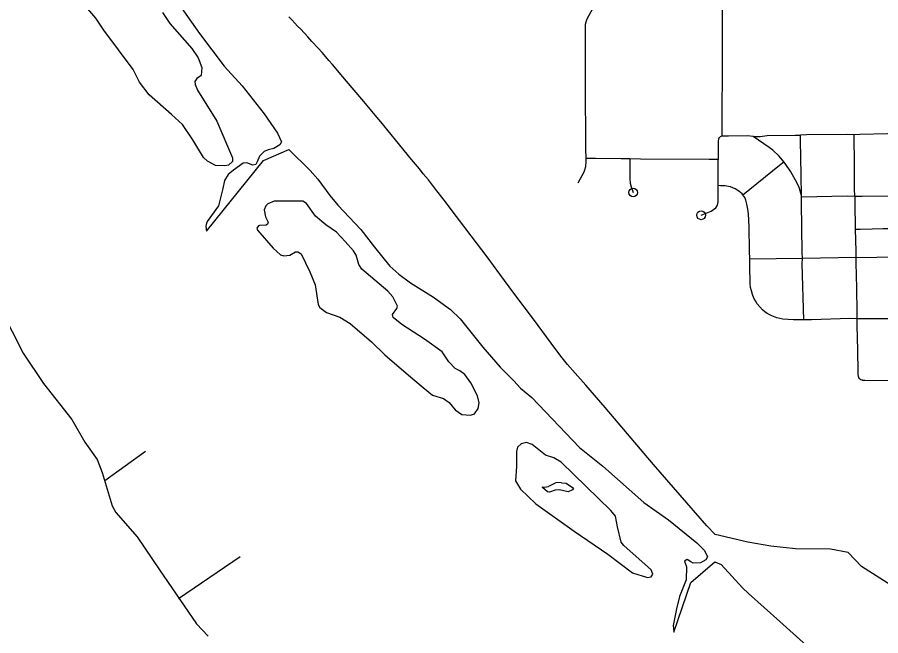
# Model space of a CAD drawing. Extents: x -19 to 366, y -4 to 359.
# Drawn here: x 153.543 to 154.466, y 192.207 to 192.869 of the extents above; entities that cross this region are included whole.
import ezdxf

# ---------------------------------------------------------------- set-up
doc = ezdxf.new("R2010")
doc.units = 0
for name, color, linetype in [('R_Border Prem', 7, 'Continuous'), ('R_Striping', 7, 'Continuous'), ('Sheet Fence', 7, 'Continuous')]:
    doc.layers.add(name, color=color, linetype=linetype)

msp = doc.modelspace()

# ---------------------------------------------------------------- linework, layer by layer
at = {"layer": 'R_Border Prem'}
for points in [[(153.34394, 192.94549), (153.35509, 192.92583), (153.38547, 192.84747), (153.39726, 192.81965), (153.41071, 192.7964), (153.45344, 192.71357), (153.48261, 192.66709), (153.50432, 192.63024), (153.50666, 192.62171), (153.50801, 192.59628), (153.51094, 192.58472), (153.51384, 192.5781), (153.54907, 192.50927), (153.57074, 192.47716), (153.60098, 192.43866), (153.61482, 192.41408), (153.62823, 192.39558), (153.63346, 192.38176), (153.64398, 192.34634), (153.64821, 192.33897), (153.67096, 192.31313), (153.69474, 192.27763), (153.73423, 192.22002), (153.74665, 192.20683)], [(153.63524, 192.85489), (153.62661, 192.86774), (153.6159, 192.88019)], [(153.71627, 192.88172), (153.73736, 192.85112), (153.76397, 192.8164), (153.78309, 192.79528), (153.80644, 192.76527), (153.82082, 192.74469), (153.82525, 192.73542), (153.82319, 192.73237), (153.81679, 192.72814), (153.81074, 192.72695), (153.80659, 192.72502), (153.80151, 192.72005), (153.7991, 192.71395), (153.7978, 192.7111), (153.79439, 192.7105), (153.78812, 192.71311), (153.78415, 192.7127), (153.77398, 192.70503), (153.76815, 192.70062), (153.76423, 192.69394), (153.76259, 192.68539), (153.75782, 192.66693), (153.74583, 192.65032), (153.74454, 192.6469)], [(153.69797, 192.8736), (153.70583, 192.86208), (153.72935, 192.83511), (153.73606, 192.8251), (153.74012, 192.81507), (153.73943, 192.80633), (153.73454, 192.80307), (153.73248, 192.80001), (153.73288, 192.79679), (153.7354, 192.79073), (153.75613, 192.75748), (153.77293, 192.71831), (153.77258, 192.71451), (153.76845, 192.7103), (153.76447, 192.70989), (153.75443, 192.71019), (153.74587, 192.71468), (153.74167, 192.71883), (153.73034, 192.73754), (153.71941, 192.75378), (153.70739, 192.76451), (153.68373, 192.78578), (153.67339, 192.79918), (153.66665, 192.8128)], [(153.66665, 192.8128), (153.63524, 192.85489)], [(153.74454, 192.6469), (153.74417, 192.6448), (153.74497, 192.63987), (153.80572, 192.71552), (153.83289, 192.72731), (153.85581, 192.70471), (153.86403, 192.69566), (153.87667, 192.6781), (153.88547, 192.66773), (153.90974, 192.64152), (153.92448, 192.62284), (153.94094, 192.60246), (153.95048, 192.5938), (153.96305, 192.58479), (153.98743, 192.56941), (154.00591, 192.55626), (154.01622, 192.54609), (154.04033, 192.51589), (154.05869, 192.49439), (154.07359, 192.47989), (154.08066, 192.47197), (154.09248, 192.46219), (154.14368, 192.40866), (154.16847, 192.38873), (154.21236, 192.34958), (154.23884, 192.33118), (154.26915, 192.30673), (154.27718, 192.29825), (154.28026, 192.29163), (154.27878, 192.28839), (154.27274, 192.28511), (154.26517, 192.28486), (154.26269, 192.28636), (154.25851, 192.2888), (154.25587, 192.28707), (154.25781, 192.28082), (154.25774, 192.26696), (154.25031, 192.24925), (154.2472, 192.23593)], [(153.96084, 192.48586), (153.97648, 192.47269), (153.98659, 192.4646), (153.99817, 192.46089), (154.00426, 192.45676), (154.01058, 192.44865), (154.01801, 192.44396), (154.0271, 192.44327), (154.03126, 192.44463), (154.03519, 192.45036), (154.03628, 192.45644), (154.0347, 192.46364), (154.02758, 192.47764), (154.02088, 192.48651), (154.01554, 192.49064), (154.01079, 192.49288), (154.0041, 192.50005), (153.997, 192.51081), (153.97795, 192.52434), (153.95357, 192.5401), (153.94461, 192.54743), (153.94383, 192.55084), (153.94832, 192.55733), (153.94906, 192.55981), (153.94405, 192.56964), (153.9387, 192.57568), (153.91085, 192.59919), (153.90778, 192.60411), (153.90485, 192.61415), (153.90198, 192.61868), (153.89318, 192.62867), (153.88382, 192.63885), (153.87239, 192.64655), (153.86133, 192.65596), (153.85193, 192.66937), (153.84794, 192.6718), (153.82293, 192.6718), (153.81725, 192.67214), (153.81046, 192.66924), (153.80839, 192.66694), (153.80653, 192.66275), (153.80811, 192.65517), (153.81081, 192.64968), (153.81026, 192.64721), (153.80856, 192.64625), (153.80156, 192.64601), (153.80061, 192.64562)], [(153.80061, 192.64562), (153.79893, 192.64314), (153.79951, 192.64105), (153.81634, 192.62163), (153.82416, 192.61466), (153.82777, 192.61355), (153.8342, 192.61436), (153.84005, 192.61782), (153.8427, 192.61784), (153.84631, 192.61578), (153.85538, 192.59649)], [(153.85538, 192.59649), (153.86098, 192.58267), (153.86419, 192.56162), (153.86592, 192.55841), (153.87335, 192.55296), (153.88741, 192.54794), (153.89864, 192.541), (153.92134, 192.52162), (153.93547, 192.50768), (153.96084, 192.48586)], [(154.13798, 192.31901), (154.17398, 192.29441), (154.2001, 192.27468), (154.21624, 192.26968), (154.22002, 192.27009), (154.22208, 192.27314), (154.22015, 192.27768), (154.19114, 192.30385), (154.18808, 192.30724), (154.18435, 192.32373), (154.18198, 192.33511), (154.1772, 192.34133), (154.12393, 192.39275), (154.11612, 192.39763), (154.10739, 192.40022), (154.09309, 192.41188), (154.08701, 192.41392), (154.08134, 192.41255), (154.0772, 192.40891), (154.0761, 192.40416), (154.07623, 192.38859)], [(153.63637, 192.37343), (153.67967, 192.40452)], [(154.07623, 192.38859), (154.07522, 192.37301), (154.08041, 192.36394), (154.09683, 192.34831), (154.13798, 192.31901)], [(154.12449, 192.37073), (154.12923, 192.37058), (154.13704, 192.36514), (154.13629, 192.36342), (154.13158, 192.36111), (154.12209, 192.36331), (154.11755, 192.3629), (154.11169, 192.36095), (154.10923, 192.36112), (154.10407, 192.36564), (154.10407, 192.36659), (154.10634, 192.36604), (154.11032, 192.36683)], [(154.12449, 192.37073), (154.11918, 192.37107), (154.11032, 192.36683)], [(153.71507, 192.24703), (153.7808, 192.29196)], [(154.2472, 192.23593), (154.24356, 192.21825), (154.24456, 192.21123), (154.26269, 192.26415), (154.28826, 192.28618), (154.29511, 192.28339), (154.31785, 192.2585), (154.32433, 192.25227)], [(154.32433, 192.25227), (154.35757, 192.22253), (154.38259, 192.20019), (154.41492, 192.17342), (154.46342, 192.13799), (154.49903, 192.11565), (154.52751, 192.08985), (154.56234, 192.06039), (154.56993, 192.05446)]]:
    msp.add_lwpolyline(points, dxfattribs=at)
at = {"layer": 'R_Striping'}
for points in [[(154.15061, 192.71766), (154.15049, 192.72803), (154.15016, 192.79852), (154.14999, 192.84712), (154.14987, 192.85503), (154.14995, 192.85877), (154.15018, 192.86129), (154.1507, 192.86369), (154.15192, 192.86703), (154.17108, 192.90269), (154.17191, 192.9043), (154.17215, 192.90491)], [(154.29596, 192.74151), (154.29656, 192.83624), (154.2963, 192.88693), (154.29702, 192.89212)], [(154.28863, 192.31559), (154.27953, 192.32484), (154.22262, 192.39051), (154.17115, 192.45149), (154.15031, 192.47535), (154.13903, 192.48804), (154.13089, 192.49726), (154.12375, 192.50634), (154.11339, 192.52014), (154.09432, 192.54588), (154.07357, 192.57374), (154.05861, 192.59375), (154.0448, 192.61229), (154.02766, 192.63505), (154.00442, 192.66589), (154.00154, 192.66966), (153.99646, 192.67634), (153.99129, 192.68303), (153.98663, 192.68896), (153.98208, 192.69467), (153.97667, 192.70137), (153.97249, 192.7065), (153.96826, 192.71163), (153.96418, 192.71661), (153.94678, 192.73772), (153.94221, 192.74332), (153.93115, 192.75677), (153.92712, 192.76167), (153.91476, 192.77658), (153.91115, 192.78093), (153.89471, 192.80022), (153.89056, 192.80508), (153.87963, 192.81804), (153.87585, 192.82242), (153.87257, 192.82616), (153.86843, 192.8308), (153.86421, 192.83552), (153.85765, 192.8428), (153.85326, 192.84766), (153.84565, 192.85574), (153.84235, 192.85917), (153.83947, 192.86217), (153.83602, 192.86579), (153.83289, 192.8691)], [(154.49428, 192.74721), (154.48797, 192.7459), (154.48394, 192.74521), (154.47831, 192.74443), (154.47294, 192.74398), (154.44307, 192.74328), (154.437, 192.743)], [(154.29596, 192.74151), (154.29466, 192.74127), (154.29378, 192.74067), (154.29286, 192.73973), (154.29248, 192.73918), (154.29217, 192.73833), (154.29197, 192.73629), (154.29174, 192.72577), (154.29178, 192.71661)], [(154.3293, 192.74098), (154.32319, 192.74177), (154.30293, 192.74135), (154.29596, 192.74151)], [(154.3293, 192.74098), (154.33663, 192.74126), (154.34428, 192.74204), (154.37425, 192.74239), (154.37979, 192.74263)], [(154.36195, 192.71418), (154.35704, 192.71998), (154.35017, 192.72647), (154.34615, 192.7293), (154.3293, 192.74098)], [(154.437, 192.743), (154.43007, 192.74326), (154.38629, 192.74293), (154.37979, 192.74263)], [(154.38092, 192.67716), (154.38054, 192.69997), (154.37987, 192.73675), (154.37979, 192.74263)], [(154.43734, 192.71013), (154.437, 192.743)], [(154.14229, 192.69174), (154.14842, 192.70323), (154.14935, 192.70542), (154.15026, 192.70887), (154.15065, 192.71391), (154.15061, 192.71766)], [(154.19724, 192.71719), (154.18828, 192.71728), (154.16083, 192.71754), (154.15061, 192.71766)], [(154.19724, 192.71719), (154.19722, 192.69628), (154.19792, 192.69117), (154.19868, 192.68718), (154.20097, 192.6812)], [(154.29178, 192.71661), (154.28221, 192.7166), (154.20868, 192.71706), (154.19724, 192.71719)], [(154.29195, 192.6886), (154.29194, 192.69446), (154.2918, 192.71025), (154.29178, 192.71661)], [(154.31806, 192.67891), (154.35745, 192.71029), (154.36195, 192.71418)], [(154.38092, 192.67716), (154.37968, 192.68212), (154.37819, 192.68675), (154.37616, 192.69137), (154.36934, 192.70327), (154.36355, 192.71232), (154.36195, 192.71418)], [(154.43807, 192.67706), (154.43775, 192.67886), (154.43761, 192.68371), (154.43734, 192.71013)], [(154.27355, 192.65691), (154.2842, 192.66125), (154.28916, 192.66484), (154.29108, 192.66786), (154.29181, 192.67132), (154.29171, 192.67449), (154.29196, 192.68337), (154.29195, 192.6886)], [(154.31806, 192.67891), (154.31751, 192.67965), (154.31403, 192.68273), (154.31007, 192.68527), (154.30494, 192.68735), (154.2989, 192.68831), (154.29475, 192.68846), (154.29437, 192.68847), (154.29228, 192.68859), (154.29195, 192.6886)], [(154.32559, 192.60984), (154.32545, 192.61869), (154.32479, 192.64468), (154.3243, 192.6585), (154.32364, 192.66335), (154.3226, 192.66868), (154.32143, 192.67293), (154.32053, 192.67535), (154.3202, 192.676), (154.31806, 192.67891)], [(154.43807, 192.67706), (154.42975, 192.67727), (154.38074, 192.67621)], [(154.38175, 192.61069), (154.38172, 192.61692), (154.38084, 192.67021), (154.38092, 192.67716)], [(154.49354, 192.67707), (154.48263, 192.67738), (154.44563, 192.67687), (154.43807, 192.67706)], [(154.43872, 192.64196), (154.43823, 192.6701), (154.43807, 192.67706)], [(154.43872, 192.64196), (154.44373, 192.64219), (154.45625, 192.64256), (154.46806, 192.64288), (154.47529, 192.64263), (154.48428, 192.64194), (154.49401, 192.64128), (154.4999, 192.64093), (154.50071, 192.64083), (154.50214, 192.64058), (154.50264, 192.64048), (154.50297, 192.64039), (154.50337, 192.64033), (154.50517, 192.64038)], [(154.43924, 192.61181), (154.43911, 192.61856), (154.43872, 192.64196)], [(154.38175, 192.61069), (154.32559, 192.60984)], [(154.38352, 192.54506), (154.37232, 192.54491), (154.36667, 192.54534), (154.36092, 192.54586), (154.35454, 192.54725), (154.34898, 192.54917), (154.34431, 192.55182), (154.34174, 192.55373), (154.33926, 192.5559), (154.33643, 192.5588), (154.3336, 192.56234), (154.33169, 192.56523), (154.33008, 192.56825), (154.3284, 192.5722), (154.32725, 192.57598), (154.3265, 192.57966), (154.32606, 192.58386), (154.32568, 192.6028), (154.32559, 192.60984)], [(154.38352, 192.54506), (154.38173, 192.60495), (154.38175, 192.61069)], [(154.43924, 192.61181), (154.38175, 192.61069)], [(154.43924, 192.61181), (154.50519, 192.61297)], [(154.43982, 192.57878), (154.43934, 192.60596), (154.43924, 192.61181)], [(154.44035, 192.54627), (154.4403, 192.55325), (154.43982, 192.57878)], [(154.44035, 192.54627), (154.43239, 192.54633), (154.39159, 192.54518), (154.38352, 192.54506)], [(154.50635, 192.54647), (154.50185, 192.54629), (154.44845, 192.5462), (154.44035, 192.54627)], [(154.44093, 192.51258), (154.4404, 192.53899), (154.44035, 192.54627)], [(154.50238, 192.47943), (154.44855, 192.48014), (154.44784, 192.48018), (154.44765, 192.48019), (154.44708, 192.48025), (154.44672, 192.48032), (154.44653, 192.48036), (154.44599, 192.48049), (154.44579, 192.48054), (154.44469, 192.48088), (154.4445, 192.48094), (154.44417, 192.48108), (154.44383, 192.48124), (154.44352, 192.48145), (154.44325, 192.48171), (154.4431, 192.48185), (154.44298, 192.482), (154.44276, 192.4823), (154.44263, 192.48246), (154.44234, 192.48293), (154.44224, 192.4831), (154.44216, 192.48328), (154.44208, 192.48346), (154.44203, 192.48364), (154.44195, 192.48401), (154.44187, 192.48438), (154.44176, 192.48494), (154.44173, 192.48512), (154.44158, 192.48606), (154.44157, 192.48625), (154.44148, 192.487), (154.44147, 192.48738), (154.44139, 192.48928), (154.44138, 192.48947), (154.44093, 192.51258)], [(154.55261, 192.24108), (154.51516, 192.24228), (154.48819, 192.25377), (154.44515, 192.28132), (154.43081, 192.29625), (154.41187, 192.2997), (154.37457, 192.30027), (154.34817, 192.30314), (154.3235, 192.30716), (154.28863, 192.31559)]]:
    msp.add_lwpolyline(points, dxfattribs=at)
for centre in [(154.20097, 192.6812), (154.27355, 192.65691)]:
    msp.add_circle(centre, 0.00473, dxfattribs=at)
at = {"layer": 'Sheet Fence'}
for points in [[(156.50946, 189.3937), (156.44759, 191.65634), (156.2114, 200.27623), (155.97446, 208.89626), (155.73678, 217.51643), (155.49836, 226.13674), (155.2592, 234.75719), (155.01929, 243.37778), (154.77865, 251.9985), (154.53727, 260.61937), (154.29515, 269.24038), (154.0523, 277.86152), (153.80871, 286.48281), (153.56438, 295.10424), (153.31933, 303.72581), (153.07354, 312.34752), (152.82702, 320.96938), (152.57978, 329.59137), (152.3318, 338.21351), (152.0831, 346.83579)], [(154.11585, 1.87092), (153.9063, 10.48743), (153.69602, 19.10409), (153.48501, 27.72087), (153.27327, 36.3378), (153.0608, 44.95486), (152.84759, 53.57206), (152.63366, 62.1894), (152.419, 70.80688), (152.20362, 79.42449), (151.98751, 88.04225), (151.77068, 96.66014), (151.55312, 105.27817), (151.33484, 113.89634), (151.11584, 122.51465), (150.89612, 131.13311), (150.67568, 139.7517), (150.45452, 148.37043), (150.23264, 156.98931), (150.01005, 165.60832), (149.78674, 174.22748), (149.56272, 182.84677), (149.33799, 191.46621), (149.11254, 200.0858), (148.88638, 208.70552), (148.65952, 217.32539), (148.43194, 225.9454), (148.20366, 234.56555), (147.97466, 243.18584), (147.74497, 251.80628), (147.51457, 260.42687), (147.28346, 269.04759), (147.05165, 277.66846), (146.81914, 286.28948), (146.58593, 294.91064), (146.35202, 303.53194), (146.11742, 312.15339), (145.88211, 320.77499), (145.64611, 329.39673), (145.40941, 338.01861), (145.17202, 346.64065)], [(0, 189.51617), (7.11214, 189.52059), (14.22427, 189.53386), (21.33637, 189.55597), (28.44845, 189.58693), (35.56048, 189.62672), (42.67245, 189.67537), (49.78436, 189.73285), (56.89619, 189.79918), (64.00793, 189.87436), (71.11958, 189.95838), (78.23111, 190.05124), (85.34253, 190.15294), (92.45381, 190.26349), (99.56495, 190.38288), (106.67593, 190.51112), (113.78675, 190.6482), (120.89739, 190.79412), (128.00785, 190.94888), (135.11811, 191.11248), (142.22816, 191.28493), (149.33799, 191.46621), (156.44759, 191.65634), (163.55694, 191.85531), (170.66605, 192.06312), (177.77489, 192.27977), (184.88345, 192.50526), (191.99173, 192.73959), (199.09971, 192.98276), (206.20739, 193.23477), (213.31474, 193.49561), (220.42177, 193.7653), (227.52845, 194.04382), (234.63479, 194.33118), (241.74076, 194.62738), (248.84635, 194.93241), (255.95157, 195.24628), (263.05638, 195.56898), (270.16079, 195.90052), (277.26478, 196.24089), (284.36834, 196.5901), (291.47147, 196.94814), (298.57414, 197.31501), (305.67635, 197.69072), (312.77809, 198.07525), (319.87934, 198.46862), (326.9801, 198.87082), (334.08035, 199.28185), (341.18009, 199.7017)]]:
    msp.add_spline(points, degree=3, dxfattribs=at)

doc.saveas('drawing.dxf')
